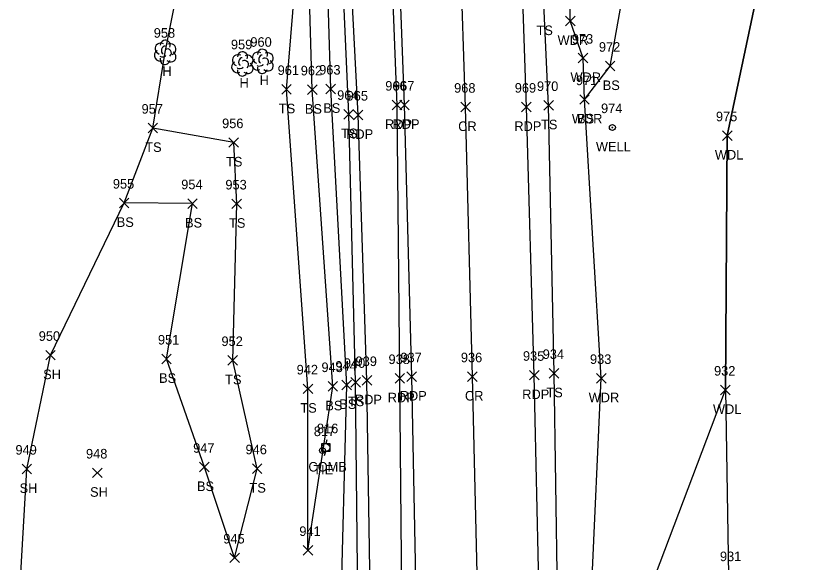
# Model space of a CAD drawing. Extents: x 1482574 to 1485769, y 580696 to 595649.
# Drawn here: x 1483599.6 to 1483767.4, y 584755 to 584869.2 of the extents above; entities that cross this region are included whole.
import ezdxf

# ---------------------------------------------------------------- set-up
doc = ezdxf.new("R2010")
doc.units = 0
for name, color, linetype in [('C_A', 7, 'Continuous'), ('C_I', 7, 'Continuous'), ('CBP', 7, 'Continuous'), ('L_A', 7, 'Continuous'), ('L_I', 7, 'Continuous'), ('L_TIC', 7, 'Continuous'), ('LAWA', 7, 'Continuous'), ('LELB', 7, 'Continuous'), ('LSOGP', 7, 'Continuous'), ('LTD', 7, 'Continuous'), ('P_A', 7, 'Continuous'), ('P_I', 7, 'Continuous'), ('P_TIC', 7, 'Continuous'), ('PET', 7, 'Continuous'), ('PRC', 7, 'Continuous'), ('U_A', 7, 'Continuous'), ('U_I', 7, 'Continuous'), ('UP', 7, 'Continuous'), ('UWW', 7, 'Continuous')]:
    doc.layers.add(name, color=color, linetype=linetype)

msp = doc.modelspace()

# ---------------------------------------------------------------- linework, layer by layer
at = {"layer": 'CBP'}
for radius in [0.625, 0.0833]:
    msp.add_circle((1483663.63, 584778.47), radius, dxfattribs=at)
at = {"layer": 'L_TIC'}
for points in [[(1483714.4, 584867.2), (1483716.4, 584869.2)], [(1483716.4, 584867.2), (1483714.4, 584869.2)], [(1483717.09, 584859.45), (1483719.09, 584861.45)], [(1483719.09, 584859.45), (1483717.09, 584861.45)], [(1483722.75, 584857.77), (1483724.75, 584859.77)], [(1483724.75, 584857.77), (1483722.75, 584859.77)], [(1483655.11, 584852.91), (1483657.11, 584854.91)], [(1483657.11, 584852.91), (1483655.11, 584854.91)], [(1483660.51, 584852.83), (1483662.51, 584854.83)], [(1483662.51, 584852.83), (1483660.51, 584854.83)], [(1483664.36, 584853.01), (1483666.36, 584855.01)], [(1483666.36, 584853.01), (1483664.36, 584855.01)], [(1483717.38, 584850.79), (1483719.38, 584852.79)], [(1483719.38, 584850.79), (1483717.38, 584852.79)], [(1483717.38, 584850.79), (1483719.38, 584852.79)], [(1483719.38, 584850.79), (1483717.38, 584852.79)], [(1483709.89, 584849.57), (1483711.89, 584851.57)], [(1483711.89, 584849.57), (1483709.89, 584851.57)], [(1483668.11, 584847.72), (1483670.11, 584849.72)], [(1483670.11, 584847.72), (1483668.11, 584849.72)], [(1483627.2, 584844.84), (1483629.2, 584846.84)], [(1483629.2, 584844.84), (1483627.2, 584846.84)], [(1483644.08, 584841.81), (1483646.08, 584843.81)], [(1483646.08, 584841.81), (1483644.08, 584843.81)], [(1483747.2, 584843.25), (1483749.2, 584845.25)], [(1483749.2, 584843.25), (1483747.2, 584845.25)], [(1483621.2, 584829.18), (1483623.2, 584831.18)], [(1483623.2, 584829.18), (1483621.2, 584831.18)], [(1483635.48, 584829.05), (1483637.48, 584831.05)], [(1483637.48, 584829.05), (1483635.48, 584831.05)], [(1483644.72, 584829), (1483646.72, 584831)], [(1483646.72, 584829), (1483644.72, 584831)], [(1483605.8, 584797.38), (1483607.8, 584799.38)], [(1483607.8, 584797.38), (1483605.8, 584799.38)], [(1483630.05, 584796.6), (1483632.05, 584798.6)], [(1483632.05, 584796.6), (1483630.05, 584798.6)], [(1483643.89, 584796.29), (1483645.89, 584798.29)], [(1483645.89, 584796.29), (1483643.89, 584798.29)], [(1483711.01, 584793.59), (1483713.01, 584795.59)], [(1483713.01, 584793.59), (1483711.01, 584795.59)], [(1483669.56, 584791.73), (1483671.56, 584793.73)], [(1483671.56, 584791.73), (1483669.56, 584793.73)], [(1483720.89, 584792.55), (1483722.89, 584794.55)], [(1483722.89, 584792.55), (1483720.89, 584794.55)], [(1483659.61, 584790.36), (1483661.61, 584792.36)], [(1483661.61, 584790.36), (1483659.61, 584792.36)], [(1483664.79, 584790.85), (1483666.79, 584792.85)], [(1483666.79, 584790.85), (1483664.79, 584792.85)], [(1483667.7, 584791.15), (1483669.7, 584793.15)], [(1483669.7, 584791.15), (1483667.7, 584793.15)], [(1483746.81, 584790.11), (1483748.81, 584792.11)], [(1483748.81, 584790.11), (1483746.81, 584792.11)], [(1483600.86, 584773.6), (1483602.86, 584775.6)], [(1483602.86, 584773.6), (1483600.86, 584775.6)], [(1483637.97, 584774), (1483639.97, 584776)], [(1483639.97, 584774), (1483637.97, 584776)], [(1483648.98, 584773.67), (1483650.98, 584775.67)], [(1483650.98, 584773.67), (1483648.98, 584775.67)], [(1483615.59, 584772.8), (1483617.59, 584774.8)], [(1483617.59, 584772.8), (1483615.59, 584774.8)], [(1483659.6, 584756.61), (1483661.6, 584758.61)], [(1483661.6, 584756.61), (1483659.6, 584758.61)], [(1483659.6, 584756.61), (1483661.6, 584758.61)], [(1483661.6, 584756.61), (1483659.6, 584758.61)], [(1483644.27, 584755.04), (1483646.27, 584757.04)], [(1483646.27, 584755.04), (1483644.27, 584757.04)], [(1483644.27, 584755.04), (1483646.27, 584757.04)], [(1483646.27, 584755.04), (1483644.27, 584757.04)]]:
    msp.add_lwpolyline(points, dxfattribs=at)
at = {"layer": 'LAWA'}
for points in [[(1483761.77, 584571.45), (1483753.51, 584570.28), (1483738.33, 584597.34), (1483732.73, 584634.39), (1483723.41, 584661.97), (1483719.14, 584682.27), (1483721.97, 584703.42), (1483719.85, 584748.89), (1483721.89, 584793.55), (1483718.38, 584851.79), (1483718.09, 584860.45), (1483715.4, 584868.2), (1483715.6, 584890.98), (1483715.86, 584918.49), (1483713.55, 584926.58), (1483711.43, 584951.06)], [(1483761.77, 584571.45), (1483767.37, 584572.22), (1483757.3, 584599.14), (1483739.77, 584637.26), (1483733.62, 584660.96), (1483731.5, 584706.11), (1483732.23, 584749.89), (1483747.81, 584791.11), (1483748.2, 584844.25), (1483757.26, 584887.09), (1483729.42, 584941.01), (1483711.43, 584951.06)]]:
    msp.add_lwpolyline(points, dxfattribs=at)
at = {"layer": 'LELB'}
for points in [[(1483653.84, 584485.66), (1483655.16, 584497.25), (1483655.54, 584508.04), (1483660.89, 584522.88), (1483662.01, 584542.56), (1483663.9, 584573.36), (1483665.25, 584597.52), (1483666.54, 584618.22), (1483668.72, 584647.82), (1483669.84, 584670.1), (1483667.83, 584694.48), (1483670.14, 584711.27), (1483671.07, 584740.83), (1483670.56, 584792.73), (1483669.11, 584848.72), (1483666.77, 584902.21), (1483663.28, 584933.66), (1483662.05, 584942.07), (1483660.7, 584971.14), (1483662.19, 585003.59), (1483659.13, 585033.61), (1483657, 585045.7), (1483655.66, 585050.89), (1483655.43, 585083.72)], [(1483654.46, 584522.1), (1483653.65, 584530.37), (1483654.1, 584540.8), (1483656, 584573.95), (1483659.68, 584598.73), (1483657.74, 584615.24), (1483661.34, 584621.29), (1483663.71, 584646.62), (1483665.98, 584670.36), (1483664.81, 584694.19), (1483667, 584709.77), (1483667.88, 584716.64), (1483667.38, 584741.41), (1483668.7, 584792.15), (1483665.36, 584854.01), (1483663.91, 584902.17), (1483659.38, 584934.36), (1483656.14, 584945.72), (1483655.04, 584963.71), (1483656.17, 584970.54), (1483658.83, 585003.13), (1483656.92, 585033.59), (1483650.5, 585052.36), (1483650.21, 585078.55)], [(1483718.38, 584851.79), (1483723.75, 584858.77), (1483729.18, 584889.29), (1483729.42, 584941.01)], [(1483724.08, 584462.12), (1483725.91, 584465.52), (1483726.78, 584474.21), (1483728.48, 584487.3), (1483730.22, 584517.1), (1483728.73, 584547.62), (1483723.61, 584570.88), (1483719.45, 584596.97), (1483717.38, 584631.51), (1483714.69, 584660.93), (1483714.05, 584681.93), (1483713.09, 584704.56), (1483712.73, 584748.38), (1483712.01, 584794.59), (1483710.89, 584850.57), (1483709.95, 584870.25), (1483710.98, 584893.47), (1483715.86, 584918.49)], [(1483660.6, 584757.61), (1483660.61, 584791.36), (1483656.11, 584853.91), (1483660.08, 584902.19)], [(1483660.6, 584757.61), (1483665.79, 584791.85), (1483661.51, 584853.83), (1483660.08, 584902.19)], [(1483645.27, 584756.04), (1483649.98, 584774.67), (1483644.89, 584797.29), (1483645.72, 584830), (1483645.08, 584842.81), (1483628.2, 584845.84)], [(1483645.27, 584756.04), (1483638.97, 584775), (1483631.05, 584797.6), (1483636.48, 584830.05), (1483622.2, 584830.18)]]:
    msp.add_lwpolyline(points, dxfattribs=at)
at = {"layer": 'LSOGP'}
for points in [[(1483599.84, 584739.53), (1483601.86, 584774.6), (1483606.8, 584798.38), (1483622.2, 584830.18), (1483628.2, 584845.84), (1483630.75, 584861.7), (1483639.17, 584903.74), (1483637.43, 584948.29), (1483639.23, 584959.62), (1483649.01, 585002.49), (1483648.12, 585034.71), (1483646.32, 585052.88), (1483644.54, 585078.48), (1483650.21, 585078.55), (1483655.43, 585083.72), (1483658.26, 585088.52), (1483657.97, 585097.65)], [(1483689.81, 585091.06), (1483690.47, 585085.03), (1483695.34, 585078.73), (1483700.29, 585078.78), (1483700.98, 585070.8), (1483701.67, 585062.81), (1483714.13, 585001.42), (1483720.23, 584983.23), (1483725.61, 584955.51), (1483729.42, 584941.01), (1483757.26, 584887.09), (1483748.2, 584844.25), (1483747.81, 584791.11), (1483748.47, 584752.35)]]:
    msp.add_lwpolyline(points, dxfattribs=at)
at = {"layer": 'LTD'}
for p, q in [((1483630.75, 584861.7), (1483630.75, 584861.7)), ((1483630.75, 584861.7), (1483630.75, 584861.7)), ((1483646.88, 584859.28), (1483646.88, 584859.28)), ((1483646.88, 584859.28), (1483646.88, 584859.28)), ((1483651.07, 584859.81), (1483651.07, 584859.81)), ((1483651.07, 584859.81), (1483651.07, 584859.81))]:
    msp.add_line(p, q, dxfattribs=at)
for centre in [(1483630.79, 584863.13), (1483651.11, 584861.24), (1483646.93, 584860.71)]:
    msp.add_arc(centre, 1.05, 335.5272, 180.9563, dxfattribs=at)
for centre, major_axis, ratio, start_param, end_param in [((1483629.96, 584862.37), (1.21, -0.51), 0.895232, 1.570796, 4.712389), ((1483630.54, 584862.16), (-0.208, -0.792), 0.645439, 3.141593, 6.283185), ((1483631.25, 584861.53), (-0.5, 0.667), 0.989748, 3.141593, 6.283185), ((1483631.79, 584862.28), (-1.14, -0.48), 0.949671, 1.570796, 4.712389), ((1483629.66, 584860.99), (0.58, -1.04), 0.959034, 3.141593, 6.283185), ((1483630.75, 584860.2), (0.26, 1.06), 0.942809, 1.570796, 4.712389), ((1483630.29, 584860.95), (-0.625, -0.083), 0.423636, 0, 3.141593), ((1483631.75, 584860.87), (-1.09, 0.79), 0.841452, 1.570796, 4.712389), ((1483646.09, 584859.95), (1.21, -0.51), 0.895232, 1.570796, 4.712389), ((1483646.67, 584859.74), (-0.208, -0.792), 0.645439, 3.141593, 6.283185), ((1483647.92, 584859.86), (-1.14, -0.48), 0.949671, 1.570796, 4.712389), ((1483650.28, 584860.47), (1.21, -0.51), 0.895232, 1.570796, 4.712389), ((1483650.86, 584860.26), (-0.208, -0.792), 0.645439, 3.141593, 6.283185), ((1483651.57, 584859.64), (-0.5, 0.667), 0.989748, 3.141593, 6.283185), ((1483652.11, 584860.39), (-1.14, -0.48), 0.949671, 1.570796, 4.712389), ((1483645.8, 584858.57), (0.58, -1.04), 0.959034, 3.141593, 6.283185), ((1483647.38, 584859.11), (-0.5, 0.667), 0.989748, 3.141593, 6.283185), ((1483647.88, 584858.45), (-1.09, 0.79), 0.841452, 1.570796, 4.712389), ((1483649.98, 584859.1), (0.58, -1.04), 0.959034, 3.141593, 6.283185), ((1483650.61, 584859.06), (-0.625, -0.083), 0.423636, 0, 3.141593), ((1483652.07, 584858.97), (-1.09, 0.79), 0.841452, 1.570796, 4.712389), ((1483646.88, 584857.78), (0.26, 1.06), 0.942809, 1.570796, 4.712389), ((1483646.42, 584858.53), (-0.625, -0.083), 0.423636, 0, 3.141593), ((1483651.07, 584858.31), (0.26, 1.06), 0.942809, 1.570796, 4.712389)]:
    msp.add_ellipse(centre, major_axis=major_axis, ratio=ratio, start_param=start_param, end_param=end_param, dxfattribs=at)
at = {"layer": 'P_TIC'}
for points in [[(1483678.21, 584849.64), (1483680.21, 584851.64)], [(1483680.21, 584849.64), (1483678.21, 584851.64)], [(1483679.78, 584849.65), (1483681.78, 584851.65)], [(1483681.78, 584849.65), (1483679.78, 584851.65)], [(1483692.55, 584849.21), (1483694.55, 584851.21)], [(1483694.55, 584849.21), (1483692.55, 584851.21)], [(1483705.23, 584849.22), (1483707.23, 584851.22)], [(1483707.23, 584849.22), (1483705.23, 584851.22)], [(1483670.09, 584847.57), (1483672.09, 584849.57)], [(1483672.09, 584847.57), (1483670.09, 584849.57)], [(1483706.88, 584793.21), (1483708.88, 584795.21)], [(1483708.88, 584793.21), (1483706.88, 584795.21)], [(1483671.92, 584792.11), (1483673.92, 584794.11)], [(1483673.92, 584792.11), (1483671.92, 584794.11)], [(1483678.79, 584792.53), (1483680.79, 584794.53)], [(1483680.79, 584792.53), (1483678.79, 584794.53)], [(1483681.28, 584792.9), (1483683.28, 584794.9)], [(1483683.28, 584792.9), (1483681.28, 584794.9)], [(1483693.97, 584792.9), (1483695.97, 584794.9)], [(1483695.97, 584792.9), (1483693.97, 584794.9)]]:
    msp.add_lwpolyline(points, dxfattribs=at)
at = {"layer": 'PET'}
for points in [[(1483696.06, 584466.38), (1483697.12, 584483.5), (1483698.01, 584513.55), (1483697.99, 584538.32), (1483692.77, 584571.08), (1483691.88, 584578.27), (1483689.77, 584596.03), (1483686.09, 584631.8), (1483683.96, 584666.86), (1483683.24, 584704.06), (1483683.21, 584748.18), (1483682.28, 584793.9), (1483680.78, 584850.65), (1483678.8, 584902.92), (1483672.32, 584970.6), (1483669.68, 585004.19), (1483663.9, 585069.16), (1483661.29, 585125.32), (1483656.93, 585178.04), (1483653.35, 585225.15), (1483650.72, 585274.26)], [(1483696.06, 584466.38), (1483707.95, 584464.66), (1483720.39, 584462.96), (1483722.29, 584478.64), (1483724.31, 584511.6), (1483723.07, 584540.32), (1483718.49, 584572.42), (1483715.11, 584598.08), (1483710.68, 584631.83), (1483709.97, 584663.07), (1483708.89, 584702.48), (1483708.91, 584747.53), (1483707.88, 584794.21), (1483706.23, 584850.22), (1483704.43, 584903.52), (1483701.57, 584959.32), (1483696.14, 585000.99), (1483691.09, 585058.77), (1483691.12, 585079), (1483685.88, 585127.24), (1483682.76, 585180.38), (1483679.27, 585226.94), (1483675.8, 585274.42)], [(1483673.74, 584740.34), (1483672.92, 584793.11), (1483671.09, 584848.57), (1483668.33, 584902.35), (1483665.17, 584937.64), (1483664.35, 584979), (1483663.17, 585003.48), (1483661.36, 585033), (1483658.26, 585088.52), (1483657.1, 585125.04), (1483654.85, 585177.43), (1483653.35, 585225.15)], [(1483647.15, 584246.07), (1483652.12, 584273.97), (1483655.81, 584298.41), (1483662.08, 584336.28), (1483668.63, 584381.65), (1483673.21, 584417.17), (1483676.95, 584449.39), (1483685.13, 584506.85), (1483688.62, 584539.16), (1483690.51, 584562.4), (1483689.87, 584577.41), (1483687.03, 584596.3), (1483683.38, 584631.91), (1483681.39, 584667.04), (1483680.1, 584704.07), (1483680.2, 584748.58), (1483679.79, 584793.53), (1483679.21, 584850.64), (1483677.2, 584902.59), (1483672.32, 584970.6)]]:
    msp.add_lwpolyline(points, dxfattribs=at)
at = {"layer": 'PRC'}
msp.add_lwpolyline([(1483707.95, 584464.66), (1483709.57, 584481.33), (1483711.02, 584513.1), (1483710.87, 584539.52), (1483705.8, 584571.84), (1483702.27, 584596.86), (1483698.56, 584629.8), (1483696.99, 584664.79), (1483696.35, 584703.62), (1483696.11, 584746.95), (1483694.97, 584793.9), (1483693.55, 584850.21), (1483691.78, 584903.16), (1483687.15, 584966.03), (1483684.73, 584995.28), (1483678.25, 585070.79), (1483674.34, 585126.27), (1483669.53, 585178.97), (1483666.46, 585226.52), (1483663.26, 585274.78)], dxfattribs=at)
at = {"layer": 'UP'}
for p, q in [((1483664.57, 584780.73), (1483664.32, 584779.9)), ((1483663.49, 584778.23), (1483663.49, 584779.9)), ((1483663.49, 584779.9), (1483665.15, 584779.9)), ((1483664.32, 584779.07), (1483664.32, 584779.07)), ((1483665.15, 584779.9), (1483665.15, 584778.23)), ((1483665.15, 584778.23), (1483663.49, 584778.23)), ((1483664.07, 584777.4), (1483664.32, 584778.23))]:
    msp.add_line(p, q, dxfattribs=at)
msp.add_circle((1483664.32, 584779.07), 0.833, dxfattribs=at)
at = {"layer": 'UWW'}
for radius in [0.625, 0.0833]:
    msp.add_circle((1483724.2, 584845.95), radius, dxfattribs=at)

# ---------------------------------------------------------------- texts
at = {"layer": 'C_A'}
msp.add_text('TIE', height=2, dxfattribs=at).set_placement((1483661.71, 584773.47))
at = {"layer": 'C_I'}
msp.add_text('817', height=2, dxfattribs=at).set_placement((1483661.83, 584781.47))
at = {"layer": 'L_A'}
for s, p in [('TS', (1483708.36, 584865.25)), ('WDR', (1483712.76, 584863.2)), ('H', (1483630.18, 584856.7)), ('WDR', (1483715.45, 584855.45)), ('H', (1483646.31, 584854.28)), ('H', (1483650.5, 584854.81)), ('BS', (1483722.19, 584853.77)), ('TS', (1483654.52, 584848.91)), ('BS', (1483659.95, 584848.83)), ('BS', (1483663.8, 584849.01)), ('WDR', (1483715.74, 584846.79)), ('BS', (1483716.82, 584846.79)), ('TS', (1483709.3, 584845.57)), ('TS', (1483667.52, 584843.72)), ('TS', (1483626.61, 584840.84)), ('WDL', (1483745.62, 584839.25)), ('TS', (1483643.49, 584837.81)), ('BS', (1483620.65, 584825.18)), ('BS', (1483634.92, 584825.05)), ('TS', (1483644.12, 584825)), ('SH', (1483605.28, 584793.38)), ('BS', (1483629.49, 584792.6)), ('TS', (1483643.3, 584792.29)), ('TS', (1483710.42, 584789.59)), ('WDR', (1483719.25, 584788.55)), ('TS', (1483659.02, 584786.36)), ('BS', (1483664.23, 584786.85)), ('BS', (1483667.14, 584787.15)), ('TS', (1483668.97, 584787.73)), ('WDL', (1483745.23, 584786.11)), ('SH', (1483600.35, 584769.6)), ('BS', (1483637.41, 584770)), ('TS', (1483648.39, 584769.67)), ('SH', (1483615.08, 584768.8))]:
    msp.add_text(s, height=2, dxfattribs=at).set_placement(p)
at = {"layer": 'L_I'}
for s, p in [('958', (1483628.38, 584864.7)), ('973', (1483715.73, 584863.45)), ('959', (1483644.51, 584862.28)), ('960', (1483648.57, 584862.81)), ('972', (1483721.39, 584861.77)), ('961', (1483654.27, 584856.91)), ('962', (1483659.1, 584856.83)), ('963', (1483662.95, 584857.01)), ('970', (1483708.45, 584853.57)), ('971', (1483716.59, 584854.79)), ('971', (1483716.59, 584854.79)), ('964', (1483666.7, 584851.72)), ('957', (1483625.84, 584848.84)), ('975', (1483745.84, 584847.25)), ('956', (1483642.66, 584845.81)), ('955', (1483619.84, 584833.18)), ('954', (1483634.12, 584833.05)), ('953', (1483643.35, 584833)), ('950', (1483604.35, 584801.38)), ('951', (1483629.26, 584800.6)), ('952', (1483642.53, 584800.29)), ('934', (1483709.65, 584797.59)), ('933', (1483719.53, 584796.55)), ('943', (1483663.42, 584794.85)), ('944', (1483666.33, 584795.15)), ('940', (1483668.11, 584795.73)), ('942', (1483658.24, 584794.36)), ('932', (1483745.45, 584794.11)), ('947', (1483636.61, 584778)), ('949', (1483599.49, 584777.6)), ('948', (1483614.23, 584776.8)), ('946', (1483647.56, 584777.67)), ('941', (1483658.8, 584760.61)), ('941', (1483658.8, 584760.61)), ('945', (1483642.91, 584759.04)), ('945', (1483642.91, 584759.04)), ('931', (1483746.68, 584755.35))]:
    msp.add_text(s, height=2, dxfattribs=at).set_placement(p)
at = {"layer": 'P_A'}
for s, p in [('RDP', (1483676.7, 584845.64)), ('RDP', (1483678.27, 584845.65)), ('CR', (1483691.99, 584845.21)), ('RDP', (1483703.72, 584845.22)), ('RDP', (1483668.58, 584843.57)), ('RDP', (1483670.41, 584788.11)), ('RDP', (1483677.28, 584788.53)), ('RDP', (1483679.77, 584788.9)), ('CR', (1483693.4, 584788.9)), ('RDP', (1483705.37, 584789.21))]:
    msp.add_text(s, height=2, dxfattribs=at).set_placement(p)
at = {"layer": 'P_I'}
for s, p in [('966', (1483676.75, 584853.64)), ('967', (1483678.37, 584853.65)), ('968', (1483691.14, 584853.21)), ('969', (1483703.81, 584853.22)), ('965', (1483668.68, 584851.57)), ('938', (1483677.43, 584796.53)), ('937', (1483679.92, 584796.9)), ('936', (1483692.55, 584796.9)), ('935', (1483705.52, 584797.21)), ('939', (1483670.55, 584796.11))]:
    msp.add_text(s, height=2, dxfattribs=at).set_placement(p)
at = {"layer": 'U_A'}
for s, p in [('WELL', (1483720.77, 584840.95)), ('COMB', (1483660.7, 584774.07))]:
    msp.add_text(s, height=2, dxfattribs=at).set_placement(p)
at = {"layer": 'U_I'}
for s, p in [('974', (1483721.84, 584848.95)), ('816', (1483662.47, 584782.07))]:
    msp.add_text(s, height=2, dxfattribs=at).set_placement(p)

doc.saveas('drawing.dxf')
